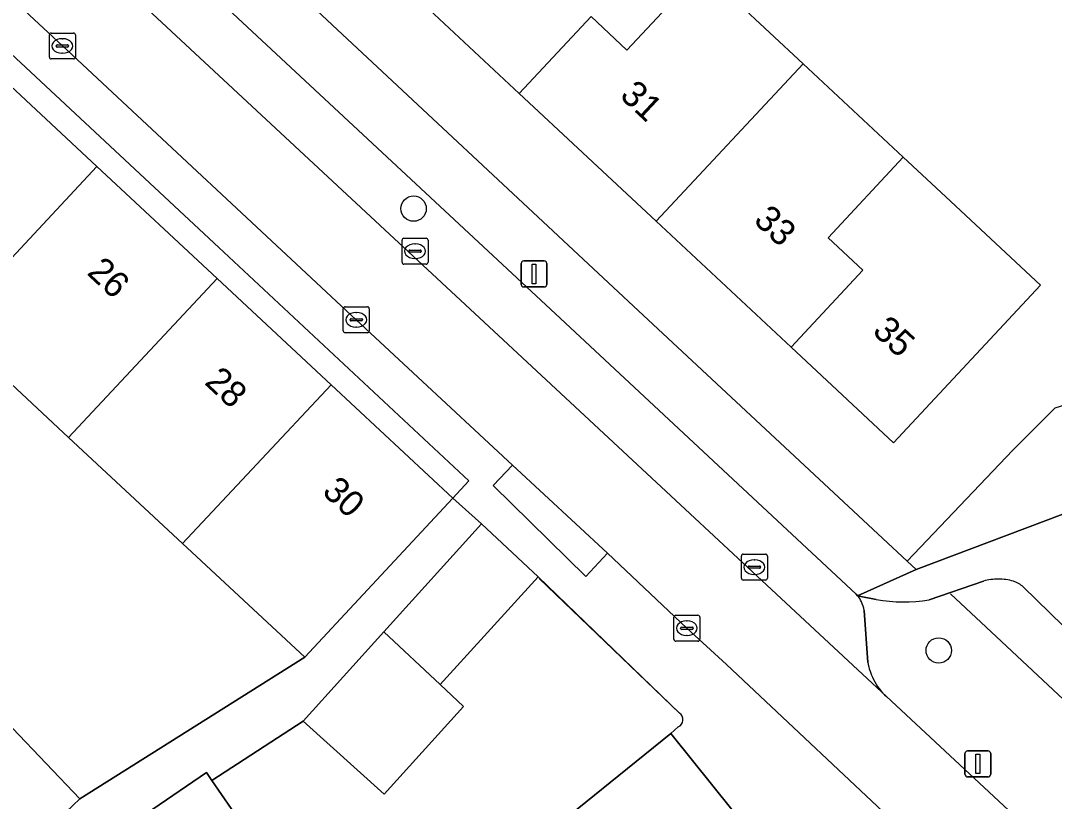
# Model space of a CAD drawing. Extents: x 162344 to 162869, y 381217 to 381818.
# Drawn here: x 162598.89 to 162638.72, y 381626.94 to 381657.03 of the extents above; entities that cross this region are included whole.
import ezdxf

# ---------------------------------------------------------------- set-up
doc = ezdxf.new("R2010")
doc.units = 0
for name, color, linetype in [('IMGEO_Boom', 7, 'Continuous'), ('IMGEO_Erf', 7, 'Continuous'), ('IMGEO_Groenvoorziening', 7, 'Continuous'), ('IMGEO_Hek', 7, 'Continuous'), ('IMGEO_Kolk', 7, 'Continuous'), ('IMGEO_Lichtmast', 7, 'Continuous'), ('IMGEO_Muur', 7, 'Continuous'), ('IMGEO_Pand', 7, 'Continuous'), ('IMGEO_Pand_nummerreeks', 7, 'Continuous'), ('IMGEO_Parkeervlak_open', 7, 'Continuous'), ('IMGEO_Rijbaan_lokaal_open', 7, 'Continuous'), ('IMGEO_Voetpad_open', 7, 'Continuous')]:
    doc.layers.add(name, color=color, linetype=linetype)

msp = doc.modelspace()

# ---------------------------------------------------------------- linework, layer by layer
at = {"layer": 'IMGEO_Boom'}
for centre in [(162614.033, 381649.786), (162634.271, 381632.757)]:
    msp.add_circle(centre, 0.489, dxfattribs=at)
at = {"layer": 'IMGEO_Erf'}
msp.add_lwpolyline([(162548.344, 381702.569), (162547.662, 381701.832), (162552.208, 381697.599), (162556.645, 381693.468), (162561.194, 381689.233), (162565.777, 381684.966), (162570.32, 381680.736), (162574.872, 381676.499), (162579.382, 381672.299), (162583.891, 381668.101), (162588.442, 381663.864), (162592.919, 381659.696), (162597.312, 381655.606), (162601.823, 381651.406), (162606.458, 381647.09), (162610.852, 381643), (162615.546, 381638.629), (162616.162, 381639.291), (162606.523, 381648.285)], close=True, dxfattribs=at)
for points in [[(162564.247, 381700.434), (162622.51, 381646.029), (162633.056, 381636.194), (162637.13, 381640.474), (162638.739, 381642.093)], [(162606.512, 381676.399), (162610.649, 381672.537), (162614.637, 381668.816), (162619.721, 381664.07), (162619.909, 381663.895), (162625.154, 381659), (162629.04, 381655.373), (162632.905, 381651.766), (162634.538, 381650.242), (162638.193, 381646.83), (162632.53, 381640.762), (162628.583, 381644.446), (162623.376, 381649.305), (162618.106, 381654.224), (162614.245, 381657.827), (162610.315, 381661.495), (162604.986, 381666.469), (162599.464, 381671.623), (162595.782, 381675.059)], [(162598.582, 381629.76), (162601.177, 381627.038), (162609.836, 381632.495), (162605.134, 381636.873), (162600.74, 381640.964), (162596.105, 381645.279)], [(162624.28, 381630.339), (162618.835, 381635.59), (162615.058, 381631.44), (162615.96, 381630.598), (162612.904, 381627.212), (162609.777, 381630.035), (162606.262, 381627.745), (162607.37, 381626.124), (162603.382, 381623.399), (162599.633, 381620.838), (162598.316, 381622.766), (162588.949, 381616.664), (162591.647, 381613.341), (162588.696, 381610.944), (162585.998, 381614.267), (162585.08, 381613.516), (162586.977, 381611.168), (162582.48, 381607.587), (162588.265, 381600.781), (162593.384, 381604.909), (162598.393, 381608.947), (162603.495, 381613.061), (162608.464, 381617.068), (162613.728, 381621.312)], [(162613.728, 381621.312), (162618.667, 381625.295), (162623.946, 381629.551), (162624.231, 381629.81)]]:
    msp.add_lwpolyline(points, dxfattribs=at)
msp.add_arc((162624.112, 381630.088), 0.302, 293.1661, 56.2498, dxfattribs=at)
at = {"layer": 'IMGEO_Groenvoorziening'}
msp.add_lwpolyline([(162658.632, 381645.394), (162658.671, 381645.439), (162652.429, 381650.823), (162652.358, 381650.739), (162650.946, 381649.092), (162649.564, 381647.48), (162651.445, 381646.012), (162638.739, 381642.093), (162637.13, 381640.474), (162633.056, 381636.194), (162633.394, 381635.882)], close=True, dxfattribs=at)
for points in [[(162635.993, 381635.428), (162633.9, 381634.704)], [(162641.025, 381623.407), (162644.357, 381626.848), (162645.202, 381627.721), (162637.524, 381635.211)], [(162631.862, 381634.714), (162631.144, 381634.866)], [(162631.395, 381634.3), (162631.532, 381632.298)], [(162632.252, 381630.976), (162637.522, 381626.077), (162638.503, 381625.198), (162639.185, 381624.588)]]:
    msp.add_lwpolyline(points, dxfattribs=at)
for centre, radius, start, end in [((162636.569, 381633.393), 2.115, 89.9501, 105.8102), ((162636.576, 381633.456), 2.052, 73.8459, 90.1446), ((162636.654, 381634.13), 1.387, 51.1801, 69.1993), ((162630.204, 381634.122), 1.199, 25.096, 38.3895), ((162630.175, 381634.093), 1.238, 9.6082, 25.692), ((162632.912, 381640.986), 6.359, 260.4977, 278.94), ((162633.924, 381632.752), 2.434, 190.7417, 207.121), ((162633.942, 381632.749), 2.449, 206.8676, 226.375)]:
    msp.add_arc(centre, radius, start, end, dxfattribs=at)
at = {"layer": 'IMGEO_Hek'}
for points in [[(162652.232, 381638.954), (162642.062, 381628.072), (162636.69, 381633.102)], [(162636.69, 381633.102), (162634.728, 381634.939)]]:
    msp.add_lwpolyline(points, dxfattribs=at)
at = {"layer": 'IMGEO_Kolk'}
for p, q in [((162599.998, 381655.63), (162599.998, 381656.482)), ((162600.073, 381656.556), (162600.925, 381656.556)), ((162600.999, 381656.482), (162600.999, 381655.63)), ((162600.257, 381656.05), (162600.257, 381656.062)), ((162600.695, 381656.013), (162600.297, 381656.013)), ((162600.3, 381656.099), (162600.698, 381656.099)), ((162600.486, 381656.336), (162600.511, 381656.336)), ((162600.741, 381656.062), (162600.741, 381656.05)), ((162600.509, 381655.776), (162600.484, 381655.776)), ((162600.925, 381655.556), (162600.073, 381655.556)), ((162613.588, 381647.72), (162613.588, 381648.572)), ((162613.663, 381648.646), (162614.515, 381648.646)), ((162614.076, 381648.426), (162614.101, 381648.426)), ((162614.589, 381648.572), (162614.589, 381647.72)), ((162613.847, 381648.14), (162613.847, 381648.152)), ((162614.285, 381648.103), (162613.887, 381648.103)), ((162613.89, 381648.189), (162614.288, 381648.189)), ((162614.331, 381648.152), (162614.331, 381648.14)), ((162614.515, 381647.646), (162613.663, 381647.646)), ((162614.099, 381647.866), (162614.074, 381647.866)), ((162611.324, 381645.076), (162611.324, 381645.928)), ((162611.399, 381646.002), (162612.251, 381646.002)), ((162611.812, 381645.782), (162611.837, 381645.782)), ((162612.325, 381645.928), (162612.325, 381645.076)), ((162611.583, 381645.496), (162611.583, 381645.508)), ((162612.021, 381645.459), (162611.623, 381645.459)), ((162611.626, 381645.545), (162612.024, 381645.545)), ((162612.067, 381645.508), (162612.067, 381645.496)), ((162612.251, 381645.002), (162611.399, 381645.002)), ((162611.835, 381645.222), (162611.81, 381645.222)), ((162626.74, 381636.468), (162627.592, 381636.468)), ((162626.665, 381635.542), (162626.665, 381636.394)), ((162627.153, 381636.248), (162627.178, 381636.248)), ((162627.666, 381636.394), (162627.666, 381635.542)), ((162626.924, 381635.962), (162626.924, 381635.974)), ((162627.362, 381635.925), (162626.964, 381635.925)), ((162626.967, 381636.011), (162627.365, 381636.011)), ((162627.176, 381635.688), (162627.151, 381635.688)), ((162627.408, 381635.974), (162627.408, 381635.962)), ((162627.592, 381635.468), (162626.74, 381635.468)), ((162624.14, 381634.113), (162624.992, 381634.113)), ((162624.065, 381633.187), (162624.065, 381634.039)), ((162624.553, 381633.893), (162624.578, 381633.893)), ((162625.066, 381634.039), (162625.066, 381633.187)), ((162624.324, 381633.607), (162624.324, 381633.619)), ((162624.762, 381633.57), (162624.364, 381633.57)), ((162624.367, 381633.656), (162624.765, 381633.656)), ((162624.576, 381633.333), (162624.551, 381633.333)), ((162624.808, 381633.619), (162624.808, 381633.607)), ((162624.992, 381633.113), (162624.14, 381633.113))]:
    msp.add_line(p, q, dxfattribs=at)
for points in [[(162599.998, 381655.63), (162599.998, 381656.482)], [(162600.073, 381656.556), (162600.925, 381656.556)], [(162600.999, 381656.482), (162600.999, 381655.63)], [(162600.925, 381655.556), (162600.073, 381655.556)], [(162613.588, 381647.72), (162613.588, 381648.572)], [(162613.663, 381648.646), (162614.515, 381648.646)], [(162614.589, 381648.572), (162614.589, 381647.72)], [(162614.515, 381647.646), (162613.663, 381647.646)], [(162611.324, 381645.076), (162611.324, 381645.928)], [(162611.399, 381646.002), (162612.251, 381646.002)], [(162612.325, 381645.928), (162612.325, 381645.076)], [(162612.251, 381645.002), (162611.399, 381645.002)], [(162626.74, 381636.468), (162627.592, 381636.468)], [(162626.665, 381635.542), (162626.665, 381636.394)], [(162627.666, 381636.394), (162627.666, 381635.542)], [(162627.592, 381635.468), (162626.74, 381635.468)], [(162624.14, 381634.113), (162624.992, 381634.113)], [(162624.065, 381633.187), (162624.065, 381634.039)], [(162625.066, 381634.039), (162625.066, 381633.187)], [(162624.992, 381633.113), (162624.14, 381633.113)]]:
    msp.add_lwpolyline(points, dxfattribs=at)
for centre, radius, start, end in [((162600.075, 381656.48), 0.0765, 91.552, 178.448), ((162600.075, 381656.48), 0.0765, 91.552, 178.448), ((162600.923, 381656.48), 0.0765, 1.552, 88.448), ((162600.923, 381656.48), 0.0765, 1.552, 88.448), ((162600.297, 381656.059), 0.0403, 85.8775, 175.7526), ((162600.294, 381656.049), 0.0366, 178.938, 274.7102), ((162600.698, 381656.056), 0.043, 264.8664, 352.4533), ((162600.702, 381656.061), 0.0386, 1.7309, 96.639), ((162600.075, 381655.632), 0.0765, 181.552, 268.448), ((162600.075, 381655.632), 0.0765, 181.552, 268.448), ((162600.923, 381655.632), 0.0765, 271.552, 358.448), ((162600.923, 381655.632), 0.0765, 271.552, 358.448), ((162613.665, 381648.57), 0.0765, 91.552, 178.448), ((162613.665, 381648.57), 0.0765, 91.552, 178.448), ((162614.513, 381648.57), 0.0765, 1.552, 88.448), ((162614.513, 381648.57), 0.0765, 1.552, 88.448), ((162613.887, 381648.149), 0.0403, 85.8775, 175.7526), ((162613.884, 381648.139), 0.0366, 178.938, 274.7102), ((162614.288, 381648.146), 0.043, 264.8664, 352.4533), ((162614.292, 381648.151), 0.0386, 1.7309, 96.639), ((162613.665, 381647.722), 0.0765, 181.552, 268.448), ((162613.665, 381647.722), 0.0765, 181.552, 268.448), ((162614.513, 381647.722), 0.0765, 271.552, 358.448), ((162614.513, 381647.722), 0.0765, 271.552, 358.448), ((162611.401, 381645.926), 0.0765, 91.552, 178.448), ((162611.401, 381645.926), 0.0765, 91.552, 178.448), ((162612.249, 381645.926), 0.0765, 1.552, 88.448), ((162612.249, 381645.926), 0.0765, 1.552, 88.448), ((162611.623, 381645.505), 0.0403, 85.8775, 175.7526), ((162611.62, 381645.495), 0.0366, 178.938, 274.7102), ((162612.024, 381645.502), 0.043, 264.8664, 352.4533), ((162612.028, 381645.507), 0.0386, 1.7309, 96.639), ((162611.401, 381645.078), 0.0765, 181.552, 268.448), ((162611.401, 381645.078), 0.0765, 181.552, 268.448), ((162612.249, 381645.078), 0.0765, 271.552, 358.448), ((162612.249, 381645.078), 0.0765, 271.552, 358.448), ((162626.742, 381636.392), 0.0765, 91.552, 178.448), ((162626.742, 381636.392), 0.0765, 91.552, 178.448), ((162627.59, 381636.392), 0.0765, 1.552, 88.448), ((162627.59, 381636.392), 0.0765, 1.552, 88.448), ((162626.964, 381635.971), 0.0403, 85.8775, 175.7526), ((162626.961, 381635.961), 0.0366, 178.938, 274.7102), ((162627.365, 381635.968), 0.043, 264.8664, 352.4533), ((162627.369, 381635.973), 0.0386, 1.7309, 96.639), ((162626.742, 381635.544), 0.0765, 181.552, 268.448), ((162626.742, 381635.544), 0.0765, 181.552, 268.448), ((162627.59, 381635.544), 0.0765, 271.552, 358.448), ((162627.59, 381635.544), 0.0765, 271.552, 358.448), ((162624.142, 381634.037), 0.0765, 91.552, 178.448), ((162624.142, 381634.037), 0.0765, 91.552, 178.448), ((162624.99, 381634.037), 0.0765, 1.552, 88.448), ((162624.99, 381634.037), 0.0765, 1.552, 88.448), ((162624.364, 381633.616), 0.0403, 85.8775, 175.7526), ((162624.361, 381633.606), 0.0366, 178.938, 274.7102), ((162624.765, 381633.613), 0.043, 264.8664, 352.4533), ((162624.769, 381633.618), 0.0386, 1.7309, 96.639), ((162624.142, 381633.189), 0.0765, 181.552, 268.448), ((162624.142, 381633.189), 0.0765, 181.552, 268.448), ((162624.99, 381633.189), 0.0765, 271.552, 358.448), ((162624.99, 381633.189), 0.0765, 271.552, 358.448)]:
    msp.add_arc(centre, radius, start, end, dxfattribs=at)
for centre, major_axis, ratio, start_param, end_param in [((162600.485, 381656.056), (-0.387, 0.002), 0.722429, 4.712389, 7.853982), ((162600.51, 381656.056), (-0.39, 0.002), 0.717154, 1.570796, 4.712389), ((162614.075, 381648.146), (-0.387, 0.002), 0.722429, 4.712389, 7.853982), ((162614.1, 381648.146), (-0.39, 0.002), 0.717154, 1.570796, 4.712389), ((162611.811, 381645.502), (-0.387, 0.002), 0.722429, 4.712389, 7.853982), ((162611.836, 381645.502), (-0.39, 0.002), 0.717154, 1.570796, 4.712389), ((162627.152, 381635.968), (-0.387, 0.002), 0.722429, 4.712389, 7.853982), ((162627.177, 381635.968), (-0.39, 0.002), 0.717154, 1.570796, 4.712389), ((162624.552, 381633.613), (-0.387, 0.002), 0.722429, 4.712389, 7.853982), ((162624.577, 381633.613), (-0.39, 0.002), 0.717154, 1.570796, 4.712389)]:
    msp.add_ellipse(centre, major_axis=major_axis, ratio=ratio, start_param=start_param, end_param=end_param, dxfattribs=at)
at = {"layer": 'IMGEO_Lichtmast'}
for p, q in [((162618.178, 381646.868), (162618.178, 381647.668)), ((162618.178, 381647.668), (162618.178, 381646.868)), ((162618.278, 381647.768), (162619.068, 381647.768)), ((162619.068, 381647.768), (162618.278, 381647.768)), ((162619.168, 381647.668), (162619.168, 381646.868)), ((162619.168, 381646.868), (162619.168, 381647.668)), ((162619.068, 381646.768), (162618.278, 381646.768)), ((162618.278, 381646.768), (162619.068, 381646.768)), ((162635.282, 381627.982), (162635.282, 381628.782)), ((162635.282, 381628.782), (162635.282, 381627.982)), ((162635.382, 381628.882), (162636.172, 381628.882)), ((162636.172, 381628.882), (162635.382, 381628.882)), ((162636.272, 381628.782), (162636.272, 381627.982)), ((162636.272, 381627.982), (162636.272, 381628.782)), ((162636.172, 381627.882), (162635.382, 381627.882)), ((162635.382, 381627.882), (162636.172, 381627.882))]:
    msp.add_line(p, q, dxfattribs=at)
for points in [[(162618.598, 381647.643), (162618.748, 381647.643), (162618.748, 381646.893), (162618.598, 381646.893), (162618.598, 381647.643)], [(162635.702, 381628.757), (162635.852, 381628.757), (162635.852, 381628.007), (162635.702, 381628.007), (162635.702, 381628.757)]]:
    msp.add_lwpolyline(points, dxfattribs=at)
for centre, start, end in [((162618.278, 381647.668), 90, 180), ((162618.278, 381647.668), 90, 180), ((162619.068, 381647.668), 0, 90), ((162619.068, 381647.668), 360, 90), ((162618.278, 381646.868), 180, 270), ((162618.278, 381646.868), 180, 270), ((162619.068, 381646.868), 270, 0), ((162619.068, 381646.868), 270, 0), ((162635.382, 381628.782), 90, 180), ((162635.382, 381628.782), 90, 180), ((162636.172, 381628.782), 0, 90), ((162636.172, 381628.782), 360, 90), ((162635.382, 381627.982), 180, 270), ((162635.382, 381627.982), 180, 270), ((162636.172, 381627.982), 270, 0), ((162636.172, 381627.982), 270, 0)]:
    msp.add_arc(centre, 0.1, start, end, dxfattribs=at)
at = {"layer": 'IMGEO_Muur'}
for points in [[(162618.878, 381635.534), (162624.28, 381630.339)], [(162623.946, 381629.551), (162624.231, 381629.81)]]:
    msp.add_lwpolyline(points, dxfattribs=at)
msp.add_arc((162624.112, 381630.088), 0.302, 293.1661, 56.2498, dxfattribs=at)
at = {"layer": 'IMGEO_Pand'}
for points in [[(162619.909, 381663.895), (162614.245, 381657.827), (162618.106, 381654.224), (162620.871, 381657.187), (162622.256, 381655.895), (162625.154, 381659)], [(162629.04, 381655.373), (162625.154, 381659), (162622.256, 381655.895), (162620.871, 381657.187), (162618.106, 381654.224), (162623.376, 381649.305)], [(162601.823, 381651.406), (162597.312, 381655.606), (162591.594, 381649.479), (162596.105, 381645.279)], [(162629.04, 381655.373), (162623.376, 381649.305), (162628.583, 381644.446), (162631.348, 381647.409), (162630.006, 381648.661), (162632.905, 381651.766)], [(162628.583, 381644.446), (162632.53, 381640.762), (162638.193, 381646.83), (162634.538, 381650.242), (162632.905, 381651.766), (162630.006, 381648.661), (162631.348, 381647.409)], [(162606.458, 381647.09), (162601.823, 381651.406), (162596.105, 381645.279), (162600.74, 381640.964)], [(162610.852, 381643), (162606.458, 381647.09), (162600.74, 381640.964), (162605.134, 381636.873)], [(162615.546, 381638.629), (162610.852, 381643), (162605.134, 381636.873), (162609.836, 381632.495)], [(162618.835, 381635.59), (162616.646, 381637.643), (162612.88, 381633.472), (162615.058, 381631.44)], [(162615.058, 381631.44), (162612.88, 381633.472), (162609.777, 381630.035), (162612.904, 381627.212), (162615.96, 381630.598)], [(162596.194, 381627.482), (162596.155, 381627.445), (162598.75, 381624.723), (162601.177, 381627.038), (162598.582, 381629.76)], [(162618.667, 381625.295), (162623.462, 381619.322), (162628.75, 381623.566), (162623.946, 381629.551)], [(162606.262, 381627.745), (162606.053, 381628.052), (162601.916, 381625.226), (162603.382, 381623.399), (162607.37, 381626.124)]]:
    msp.add_lwpolyline(points, close=True, dxfattribs=at)
at = {"layer": 'IMGEO_Parkeervlak_open'}
for points in [[(162542.273, 381714.77), (162580.185, 381679.418), (162591.19, 381669.184), (162593.726, 381666.826), (162618.042, 381644.213), (162632.252, 381630.976)], [(162631.144, 381634.866), (162631.092, 381634.929), (162619.498, 381645.735), (162581.635, 381680.986)], [(162631.532, 381632.298), (162631.395, 381634.3)]]:
    msp.add_lwpolyline(points, dxfattribs=at)
for centre, radius, start, end in [((162630.204, 381634.122), 1.199, 25.096, 38.3895), ((162630.175, 381634.093), 1.238, 9.6082, 25.692), ((162633.924, 381632.752), 2.434, 190.7417, 207.121), ((162633.942, 381632.749), 2.449, 206.8676, 226.375)]:
    msp.add_arc(centre, radius, start, end, dxfattribs=at)
at = {"layer": 'IMGEO_Rijbaan_lokaal_open'}
msp.add_lwpolyline([(162593.726, 381666.826), (162591.536, 381664.4), (162600.499, 381656.056), (162611.825, 381645.502), (162617.846, 381639.9), (162621.502, 381636.51), (162624.566, 381633.613), (162626.089, 381632.217), (162633.2, 381625.535), (162635.145, 381623.708), (162636.238, 381622.763), (162638.503, 381625.198), (162637.522, 381626.077), (162632.252, 381630.976), (162618.042, 381644.213)], close=True, dxfattribs=at)
at = {"layer": 'IMGEO_Voetpad_open'}
for points in [[(162546.116, 381714.053), (162581.635, 381680.986), (162619.498, 381645.735), (162631.092, 381634.929), (162631.144, 381634.866), (162633.394, 381635.882), (162633.056, 381636.194), (162622.51, 381646.029), (162564.247, 381700.434), (162563.297, 381701.321), (162542.992, 381720.281), (162544.927, 381722.323), (162550.499, 381728.32), (162549.382, 381729.332), (162549.177, 381729.094), (162542.325, 381735.015), (162542.783, 381735.545), (162540.53, 381737.492), (162538.277, 381739.439), (162536.025, 381741.385), (162533.772, 381743.332), (162531.519, 381745.279), (162527.407, 381740.337), (162535.988, 381732.91)], [(162538.222, 381707.201), (162539.084, 381706.089), (162540.132, 381704.823), (162543.164, 381707.283), (162547.422, 381703.385), (162547.035, 381702.94), (162544.148, 381699.726), (162544.973, 381698.927), (162547.662, 381701.832), (162548.344, 381702.569), (162606.523, 381648.285), (162616.162, 381639.291), (162615.546, 381638.629), (162616.646, 381637.643), (162618.835, 381635.59), (162624.28, 381630.339)], [(162626.089, 381632.217), (162624.566, 381633.613), (162621.502, 381636.51), (162620.666, 381635.608), (162617.099, 381639.112), (162617.846, 381639.9), (162611.825, 381645.502), (162600.499, 381656.056), (162591.536, 381664.4), (162588.969, 381666.789), (162586.238, 381669.332), (162574.275, 381680.474), (162573.453, 381681.241), (162560.818, 381693.021), (162548.027, 381704.879), (162546.399, 381706.372)], [(162681.453, 381661.251), (162681.539, 381661.361), (162679.213, 381664.065), (162678.918, 381663.694), (162672.478, 381656.041), (162672.34, 381656.157), (162671.986, 381655.736), (162665.642, 381648.188), (162665.772, 381648.078), (162663.268, 381645.119), (162662.532, 381645.744), (162662.142, 381645.292), (162660.838, 381646.394), (162659.465, 381644.774), (162658.671, 381645.439), (162658.632, 381645.394), (162633.394, 381635.882), (162631.144, 381634.866), (162631.862, 381634.714)], [(162601.916, 381625.226), (162606.053, 381628.052), (162606.262, 381627.745), (162609.777, 381630.035), (162612.88, 381633.472), (162616.646, 381637.643), (162615.546, 381638.629), (162609.836, 381632.495), (162601.177, 381627.038), (162598.75, 381624.723)], [(162633.9, 381634.704), (162635.993, 381635.428)], [(162637.524, 381635.211), (162645.202, 381627.721), (162644.357, 381626.848), (162641.025, 381623.407)], [(162624.231, 381629.81), (162623.946, 381629.551), (162628.75, 381623.566), (162629.662, 381622.463), (162633.2, 381625.535), (162626.089, 381632.217)]]:
    msp.add_lwpolyline(points, dxfattribs=at)
msp.add_lwpolyline([(162617.846, 381639.9), (162617.099, 381639.112), (162620.666, 381635.608), (162621.502, 381636.51)], close=True, dxfattribs=at)
for centre, radius, start, end in [((162636.569, 381633.393), 2.115, 89.9501, 105.8102), ((162636.576, 381633.456), 2.052, 73.8459, 90.1446), ((162636.654, 381634.13), 1.387, 51.1801, 69.1993), ((162632.912, 381640.986), 6.359, 260.4977, 278.94), ((162624.112, 381630.088), 0.302, 293.1661, 56.2498)]:
    msp.add_arc(centre, radius, start, end, dxfattribs=at)

# ---------------------------------------------------------------- texts
at = {"layer": 'IMGEO_Pand_nummerreeks'}
for s, rotation, p in [('31', 316.9758, (162621.94, 381654.093)), ('33', 316.9758, (162627.095, 381649.282)), ('26', 316.9766, (162601.407, 381647.279)), ('35', 316.9758, (162631.672, 381645.01)), ('28', 316.9766, (162605.939, 381643.051)), ('30', 316.9766, (162610.468, 381638.824))]:
    msp.add_text(s, height=1, rotation=rotation, dxfattribs=at).set_placement(p)

doc.saveas('drawing.dxf')
